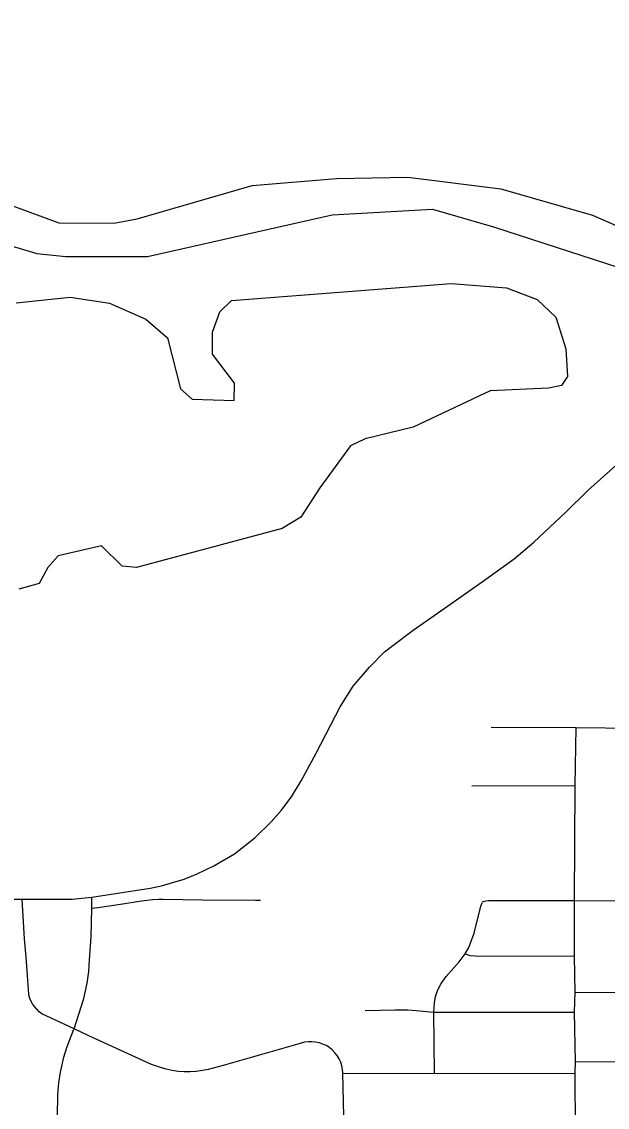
# Model space of a CAD drawing. Extents: x -1403959 to 81668, y -1400582 to 11018.
# Drawn here: x 7078.2 to 7139.7, y 8056.7 to 8170.7 of the extents above; entities that cross this region are included whole.
import ezdxf

# ---------------------------------------------------------------- set-up
doc = ezdxf.new("R2010")
doc.units = 0
for name, color, linetype in [('tdCiSectNmbr', 7, 'Continuous'), ('tdCiSectTwpRng', 7, 'Continuous'), ('tdCoSurfBitum', 7, 'Continuous')]:
    doc.layers.add(name, color=color, linetype=linetype)

msp = doc.modelspace()

# ---------------------------------------------------------------- linework, layer by layer
at = {"layer": 'tdCiSectNmbr'}
for points in [[(7085.55, 8078.73), (7091.65, 8079.69), (7092.85, 8079.94), (7094.14, 8080.31), (7095.22, 8080.64), (7096.6, 8081.21), (7098.34, 8082.03), (7100.52, 8083.31), (7102.65, 8084.97), (7104.37, 8086.65), (7105.43, 8087.86), (7106.49, 8089.29), (7107.52, 8090.98), (7109.08, 8093.88), (7111.62, 8098.74), (7112.99, 8100.91), (7114.69, 8102.89), (7116.29, 8104.52), (7117.14, 8105.19), (7119.28, 8106.8), (7122.19, 8108.82), (7126.52, 8111.87), (7129.89, 8114.27), (7131.95, 8116.02), (7135.33, 8119.19), (7137.64, 8121.45), (7140.59, 8124.12)], [(7076.9, 8078.54), (7078.24, 8078.54), (7082.48, 8078.55)], [(7082.48, 8078.55), (7083.47, 8078.55), (7085.55, 8078.73)]]:
    msp.add_lwpolyline(points, dxfattribs=at)
at = {"layer": 'tdCiSectTwpRng'}
for points in [[(7127.47, 8096.6), (7136.4, 8096.56)], [(7136.19, 7981.67), (7136.21, 7987.82), (7136.26, 7993.73), (7136.27, 7997.36), (7136.3, 7999.72), (7136.3, 8005.8), (7136.36, 8013), (7136.35, 8017.78), (7136.39, 8018.7), (7136.42, 8029.96), (7136.35, 8042.03), (7136.35, 8047.78), (7136.35, 8048.17), (7136.34, 8054.25), (7136.31, 8060.25), (7136.34, 8061.47), (7136.24, 8066.65), (7136.28, 8068.75), (7136.24, 8072.54), (7136.23, 8078.4), (7136.31, 8090.48), (7136.4, 8096.56)], [(7136.4, 8096.56), (7142.55, 8096.49)], [(7125.45, 8090.44), (7136.31, 8090.48)], [(7083.67, 8064.91), (7080.3, 8066.49), (7080.02, 8066.71), (7079.75, 8066.97), (7079.52, 8067.25), (7079.32, 8067.55), (7079.15, 8067.87), (7079.01, 8068.21), (7078.92, 8068.56), (7078.8, 8070.5), (7078.65, 8072.44), (7078.47, 8074.38), (7078.24, 8078.54)], [(7083.67, 8064.91), (7084.69, 8068.11), (7085.06, 8069.7), (7085.22, 8070.93), (7085.31, 8072.15), (7085.47, 8074.57), (7085.53, 8077.6), (7085.55, 8078.73)], [(7085.53, 8077.6), (7086.16, 8077.66), (7088.55, 8078.01), (7090.75, 8078.36), (7091.92, 8078.51), (7092.55, 8078.54), (7093.03, 8078.52), (7097.15, 8078.48), (7102.72, 8078.43)], [(7102.72, 8078.43), (7103.25, 8078.42)], [(7126.55, 8078.18), (7126.64, 8078.28), (7126.91, 8078.37), (7127.2, 8078.4), (7127.75, 8078.41), (7136.23, 8078.4)], [(7136.23, 8078.4), (7148.92, 8078.35), (7155.55, 8078.41)], [(7121.53, 8060.21), (7121.47, 8066.67), (7121.51, 8067.64), (7121.64, 8068.32), (7121.89, 8069.02), (7122.21, 8069.69), (7122.75, 8070.42), (7124.11, 8071.94), (7124.74, 8072.78), (7125.14, 8073.47), (7125.39, 8074.12), (7125.7, 8074.95), (7126.4, 8077.81), (7126.53, 8078.16)], [(7124.74, 8072.78), (7125.23, 8072.63), (7125.8, 8072.57), (7136.24, 8072.54)], [(7136.28, 8068.75), (7145.24, 8068.74), (7157.43, 8068.75)], [(7114.25, 8066.84), (7117.38, 8066.92), (7118.72, 8066.9), (7119.6, 8066.83), (7121.47, 8066.67), (7136.24, 8066.65)], [(7081.93, 8055.72), (7081.97, 8058.03), (7082.09, 8059.26), (7082.24, 8060.35), (7082.59, 8061.94), (7082.92, 8062.96), (7083.66, 8064.89), (7083.67, 8064.91)], [(7110.56, 8062.88), (7110.48, 8062.94), (7110.15, 8063.15), (7109.79, 8063.32), (7109.42, 8063.44), (7109.03, 8063.52), (7108.64, 8063.55), (7108.25, 8063.54), (7107.88, 8063.5), (7107.53, 8063.41), (7107.18, 8063.29), (7099.32, 8061.07), (7097.77, 8060.66), (7097.15, 8060.53), (7096.51, 8060.45), (7095.88, 8060.41), (7095.24, 8060.41), (7094.61, 8060.45), (7093.98, 8060.54), (7093.36, 8060.67), (7092.75, 8060.84), (7091.79, 8061.16), (7085.24, 8064.17), (7083.67, 8064.91)], [(7111.89, 8060.25), (7111.86, 8060.64), (7111.79, 8061.03), (7111.67, 8061.41), (7111.51, 8061.77), (7111.31, 8062.1), (7111.07, 8062.41), (7110.79, 8062.7), (7110.56, 8062.88)], [(7136.34, 8061.47), (7144.85, 8061.46), (7160.67, 8061.43)], [(7112.4, 8029.96), (7112.42, 8030.66), (7112.26, 8038.33), (7112.2, 8042.08), (7112.1, 8048.79), (7112.03, 8054.24), (7111.89, 8060.25)], [(7111.89, 8060.25), (7121.53, 8060.21), (7136.31, 8060.25)]]:
    msp.add_lwpolyline(points, dxfattribs=at)
at = {"layer": 'tdCoSurfBitum'}
for points in [[(7069.28, 8173.41), (7068.2, 8170.36), (7067.28, 8168.53), (7066.67, 8166.55), (7066.65, 8159.22), (7068.02, 8154.33), (7069.39, 8151.73), (7071.21, 8149.59), (7075.64, 8147.59), (7079.76, 8146.36), (7082.82, 8146.05), (7091.37, 8146.03), (7110.77, 8150.42), (7121.31, 8151.01), (7127.72, 8149.16), (7154.04, 8140.6), (7158.32, 8140.6), (7164.66, 8141.9), (7168.11, 8143.19), (7173.3, 8146.24), (7178.48, 8151.46)], [(7071.1, 8170.96), (7070.79, 8164.4), (7071.39, 8161.19), (7072.3, 8158.59), (7073.22, 8157.22), (7073.21, 8156.76), (7074.13, 8154.62), (7077.02, 8151.41), (7082.06, 8149.56), (7087.86, 8149.55), (7090.31, 8150), (7102.38, 8153.49), (7111.24, 8154.23), (7118.72, 8154.37), (7128.49, 8153.13), (7138.11, 8150.36), (7152.26, 8144.17), (7158.71, 8144.62), (7166.96, 8146.36), (7169.41, 8147.88), (7171.39, 8149.71), (7176.96, 8157.07)], [(7077.61, 8141.18), (7083.27, 8141.77), (7087.39, 8141.15), (7091.2, 8139.47), (7093.49, 8137.48), (7094.85, 8132.13), (7096.07, 8131.06), (7100.5, 8130.9), (7100.51, 8132.73), (7098.22, 8135.79), (7098.22, 8138.08), (7098.99, 8140.21), (7100.22, 8141.43), (7123.28, 8143.21), (7129.08, 8142.74), (7132.29, 8141.51), (7134.27, 8139.68), (7135.33, 8136.32), (7135.48, 8133.42), (7134.87, 8132.5), (7133.49, 8132.2), (7127.38, 8131.91), (7119.28, 8128.11), (7114.24, 8126.9), (7112.71, 8126.14), (7109.49, 8121.72), (7107.5, 8118.67), (7105.51, 8117.45), (7090.23, 8113.36), (7088.71, 8113.52), (7086.57, 8115.66), (7081.99, 8114.6), (7080.92, 8113.38), (7080, 8111.7), (7077.86, 8111.1)]]:
    msp.add_lwpolyline(points, dxfattribs=at)

doc.saveas('drawing.dxf')
